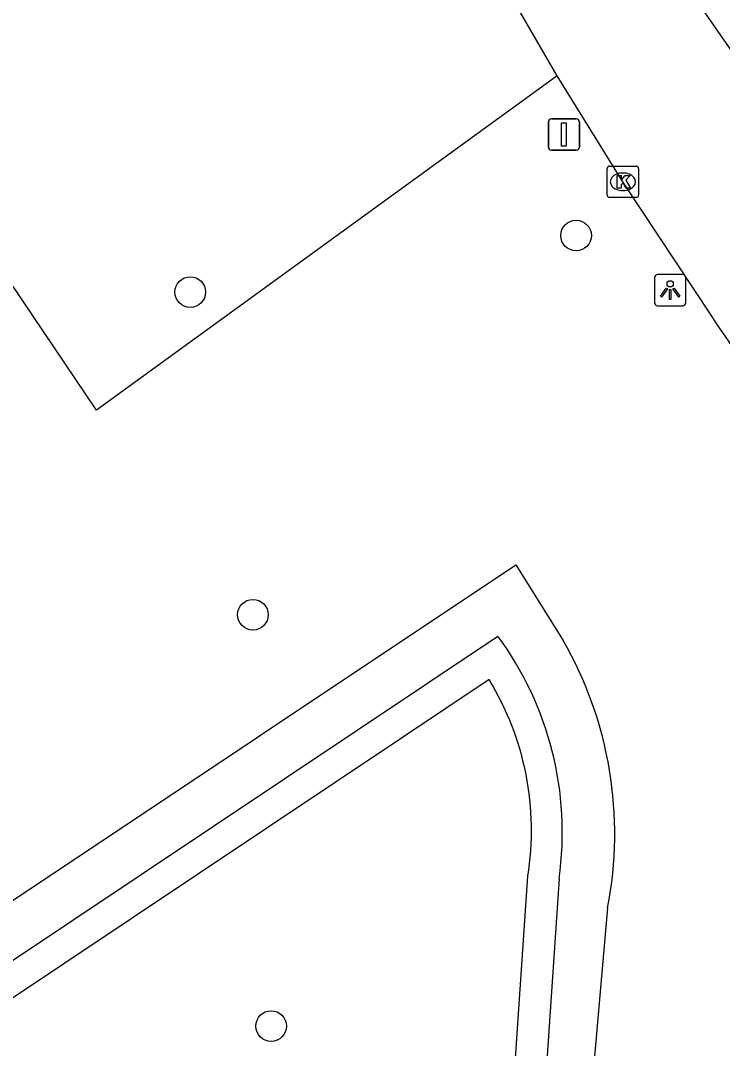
# Model space of a CAD drawing. Extents: x 158797 to 159887, y 384318 to 385255.
# Drawn here: x 159296.23 to 159318.62, y 384552.45 to 384585.25 of the extents above; entities that cross this region are included whole.
import ezdxf

# ---------------------------------------------------------------- set-up
doc = ezdxf.new("R2010")
doc.units = 0
for name, color, linetype in [('IMGEO_Boom', 7, 'Continuous'), ('IMGEO_Groenvoorziening', 7, 'Continuous'), ('IMGEO_Kolk', 7, 'Continuous'), ('IMGEO_Lichtpunt', 7, 'Continuous'), ('IMGEO_Rijbaan_lokaal_gesloten', 7, 'Continuous'), ('IMGEO_Verkeersbordpaal', 7, 'Continuous'), ('IMGEO_Voetpad_gesloten', 7, 'Continuous')]:
    doc.layers.add(name, color=color, linetype=linetype)

msp = doc.modelspace()

# ---------------------------------------------------------------- linework, layer by layer
at = {"layer": 'IMGEO_Boom'}
for centre in [(159313.952, 384578.389), (159301.647, 384576.585), (159303.645, 384566.289), (159304.226, 384553.162)]:
    msp.add_circle(centre, 0.489, dxfattribs=at)
at = {"layer": 'IMGEO_Groenvoorziening'}
for points in [[(159313.353, 384583.489), (159298.659, 384572.814), (159297.316, 384574.804), (159294.482, 384579.005), (159293.251, 384580.83), (159290.294, 384585.213), (159302.978, 384593.779), (159295.14, 384605.026), (159281.072, 384626.042), (159271.444, 384640.927), (159264.67, 384652.66), (159259.952, 384661.651), (159253.112, 384675.993), (159251.833, 384678.94)], [(159311.177, 384564.219), (159308.412, 384562.373), (159265.287, 384533.543), (159274.314, 384519.978)], [(159276.571, 384519.282), (159281.338, 384521.882), (159283.111, 384522.865), (159285.343, 384524.129), (159287.269, 384525.243), (159290.444, 384527.181), (159293.442, 384529.011), (159297.442, 384531.774), (159302.72, 384535.661), (159311.813, 384541.934), (159311.436, 384543.505), (159312.412, 384557.941)]]:
    msp.add_lwpolyline(points, dxfattribs=at)
msp.add_arc((159303.31, 384559.411), 9.22, 350.8262, 31.4319, dxfattribs=at)
at = {"layer": 'IMGEO_Kolk'}
for p, q in [((159314.945, 384579.678), (159314.945, 384580.53)), ((159315.02, 384580.604), (159315.872, 384580.604)), ((159315.433, 384580.384), (159315.458, 384580.384)), ((159315.946, 384580.53), (159315.946, 384579.678)), ((159315.456, 384579.824), (159315.431, 384579.824)), ((159315.872, 384579.604), (159315.02, 384579.604))]:
    msp.add_line(p, q, dxfattribs=at)
for points in [[(159314.945, 384579.678), (159314.945, 384580.53)], [(159315.02, 384580.604), (159315.872, 384580.604)], [(159315.946, 384580.53), (159315.946, 384579.678)], [(159315.266, 384580.304), (159315.389, 384580.304), (159315.389, 384580.153), (159315.519, 384580.304), (159315.683, 384580.304), (159315.537, 384580.153), (159315.69, 384579.904), (159315.538, 384579.904), (159315.453, 384580.068), (159315.389, 384580.001), (159315.389, 384579.904), (159315.266, 384579.904), (159315.266, 384580.304)], [(159315.872, 384579.604), (159315.02, 384579.604)]]:
    msp.add_lwpolyline(points, dxfattribs=at)
for centre, start, end in [((159315.022, 384580.528), 91.552, 178.448), ((159315.022, 384580.528), 91.552, 178.448), ((159315.87, 384580.528), 1.552, 88.448), ((159315.87, 384580.528), 1.552, 88.448), ((159315.022, 384579.68), 181.552, 268.448), ((159315.022, 384579.68), 181.552, 268.448), ((159315.87, 384579.68), 271.552, 358.448), ((159315.87, 384579.68), 271.552, 358.448)]:
    msp.add_arc(centre, 0.0765, start, end, dxfattribs=at)
for centre, major_axis, ratio, start_param, end_param in [((159315.432, 384580.104), (-0.387, 0.002), 0.722429, 4.712389, 7.853982), ((159315.457, 384580.104), (-0.39, 0.002), 0.717154, 1.570796, 4.712389)]:
    msp.add_ellipse(centre, major_axis=major_axis, ratio=ratio, start_param=start_param, end_param=end_param, dxfattribs=at)
at = {"layer": 'IMGEO_Lichtpunt'}
for p, q in [((159316.455, 384577.049), (159316.455, 384576.242)), ((159316.455, 384577.049), (159316.455, 384576.242)), ((159317.357, 384577.144), (159316.549, 384577.144)), ((159317.357, 384577.144), (159316.549, 384577.144)), ((159317.451, 384576.242), (159317.451, 384577.049)), ((159317.451, 384576.242), (159317.451, 384577.049)), ((159316.549, 384576.148), (159317.357, 384576.148)), ((159316.549, 384576.148), (159317.357, 384576.148))]:
    msp.add_line(p, q, dxfattribs=at)
for points in [[(159316.829, 384576.713), (159316.868, 384576.685), (159316.68, 384576.423), (159316.642, 384576.45), (159316.829, 384576.713)], [(159317.041, 384576.685), (159317.079, 384576.712), (159317.266, 384576.45), (159317.227, 384576.422), (159317.041, 384576.685)], [(159316.931, 384576.665), (159316.978, 384576.665), (159316.978, 384576.343), (159316.931, 384576.343), (159316.931, 384576.665)]]:
    msp.add_lwpolyline(points, dxfattribs=at)
msp.add_circle((159316.954, 384576.847), 0.0994, dxfattribs=at)
for centre, start, end in [((159316.549, 384577.049), 90, 180), ((159316.549, 384577.049), 90, 180), ((159317.357, 384577.049), 0, 90), ((159317.357, 384577.049), 0, 90), ((159316.549, 384576.242), 180, 270), ((159316.549, 384576.242), 180, 270), ((159317.357, 384576.242), 270, 0), ((159317.357, 384576.242), 270, 360)]:
    msp.add_arc(centre, 0.0946, start, end, dxfattribs=at)
at = {"layer": 'IMGEO_Rijbaan_lokaal_gesloten'}
for points in [[(159313.353, 384583.489), (159311.72, 384586.302), (159309.591, 384589.981), (159304.369, 384599.113), (159303.127, 384600.137), (159300.255, 384602.323), (159299.303, 384603.499), (159289.702, 384618.005), (159286.733, 384623.441), (159286.687, 384625.476), (159279.801, 384636.13)], [(159300.91, 384610.563), (159307.532, 384600.99), (159307.396, 384600.854), (159325.231, 384575.164), (159334.251, 384562.188)], [(159318.278, 384575.814), (159315.446, 384580.104), (159313.353, 384583.489)]]:
    msp.add_lwpolyline(points, dxfattribs=at)
msp.add_arc((159218.443, 384507.784), 120.81, 28.8873, 34.27148, dxfattribs=at)
at = {"layer": 'IMGEO_Verkeersbordpaal'}
for p, q in [((159313.07, 384581.213), (159313.07, 384582.013)), ((159313.07, 384582.013), (159313.07, 384581.213)), ((159313.17, 384582.113), (159313.96, 384582.113)), ((159313.96, 384582.113), (159313.17, 384582.113)), ((159314.06, 384582.013), (159314.06, 384581.213)), ((159314.06, 384581.213), (159314.06, 384582.013)), ((159313.96, 384581.113), (159313.17, 384581.113)), ((159313.17, 384581.113), (159313.96, 384581.113))]:
    msp.add_line(p, q, dxfattribs=at)
msp.add_lwpolyline([(159313.49, 384581.988), (159313.64, 384581.988), (159313.64, 384581.238), (159313.49, 384581.238), (159313.49, 384581.988)], dxfattribs=at)
for centre, start, end in [((159313.17, 384582.013), 90, 180), ((159313.17, 384582.013), 90, 180), ((159313.96, 384582.013), 0, 90), ((159313.96, 384582.013), 360, 90), ((159313.17, 384581.213), 180, 270), ((159313.17, 384581.213), 180, 270), ((159313.96, 384581.213), 270, 0), ((159313.96, 384581.213), 270, 0)]:
    msp.add_arc(centre, 0.1, start, end, dxfattribs=at)
at = {"layer": 'IMGEO_Voetpad_gesloten'}
for points in [[(159262.993, 384535.164), (159312.028, 384567.885), (159313.543, 384565.466)], [(159263.888, 384533.81), (159311.453, 384565.609)], [(159313.41, 384557.874), (159312.432, 384543.418), (159312.848, 384541.477)], [(159314.96, 384556.936), (159314.396, 384550.492), (159314.098, 384544.864)]]:
    msp.add_lwpolyline(points, dxfattribs=at)
for centre, radius, start, end in [((159302.983, 384559.351), 10.531, 351.9368, 36.4597), ((159302.789, 384559.297), 12.398, 349.0223, 29.8413)]:
    msp.add_arc(centre, radius, start, end, dxfattribs=at)

doc.saveas('drawing.dxf')
